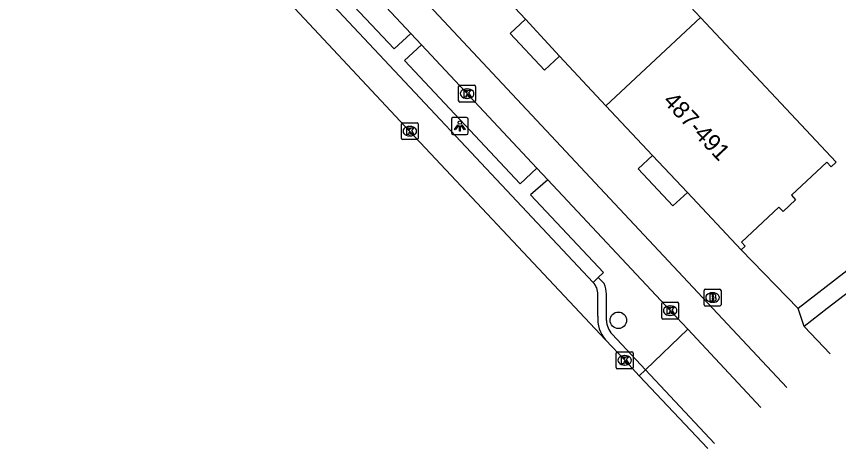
# Model space of a CAD drawing. Extents: x 163150 to 163546, y 380933 to 381635.
# Drawn here: x 163386.17 to 163434.69, y 380933.37 to 380958.88 of the extents above; entities that cross this region are included whole.
import ezdxf

# ---------------------------------------------------------------- set-up
doc = ezdxf.new("R2010")
doc.units = 0
for name, color, linetype in [('IMGEO_Berm_open', 7, 'Continuous'), ('IMGEO_Boom', 7, 'Continuous'), ('IMGEO_Brandkraan', 7, 'Continuous'), ('IMGEO_Fietspad_gesloten', 7, 'Continuous'), ('IMGEO_Kolk', 7, 'Continuous'), ('IMGEO_Lichtpunt', 7, 'Continuous'), ('IMGEO_Pand', 7, 'Continuous'), ('IMGEO_Pand_nummerreeks', 7, 'Continuous'), ('IMGEO_Parkeervlak_open', 7, 'Continuous'), ('IMGEO_Rijbaan_lokaal_gesloten', 7, 'Continuous'), ('IMGEO_Rijbaan_lokaal_open', 7, 'Continuous'), ('IMGEO_Voetpad_open', 7, 'Continuous')]:
    doc.layers.add(name, color=color, linetype=linetype)

msp = doc.modelspace()

# ---------------------------------------------------------------- linework, layer by layer
at = {"layer": 'IMGEO_Berm_open'}
for points in [[(163420.849, 380943.107), (163420.507, 380943.471)], [(163420.994, 380940.929), (163420.99, 380942.488)], [(163423.287, 380938.012), (163421.324, 380940.118)], [(163425.785, 380940.419), (163423.287, 380938.012)]]:
    msp.add_lwpolyline(points, dxfattribs=at)
for centre, radius, start, end in [((163419.464, 380942.466), 1.526, 0.8263, 24.8383), ((163422.245, 380940.965), 1.251, 181.6608, 222.6225)]:
    msp.add_arc(centre, radius, start, end, dxfattribs=at)
at = {"layer": 'IMGEO_Boom'}
msp.add_circle((163421.693, 380940.944), 0.489, dxfattribs=at)
at = {"layer": 'IMGEO_Brandkraan'}
for p, q in [((163426.753, 380941.86), (163426.753, 380942.712)), ((163426.828, 380942.786), (163427.68, 380942.786)), ((163427.241, 380942.566), (163427.266, 380942.566)), ((163427.754, 380942.712), (163427.754, 380941.86)), ((163427.264, 380942.006), (163427.239, 380942.006)), ((163427.68, 380941.786), (163426.828, 380941.786))]:
    msp.add_line(p, q, dxfattribs=at)
for points in [[(163426.753, 380941.86), (163426.753, 380942.712)], [(163426.828, 380942.786), (163427.68, 380942.786)], [(163427.101, 380942.486), (163427.101, 380942.086), (163427.314, 380942.086)], [(163427.332, 380942.486), (163427.101, 380942.486)], [(163427.754, 380942.712), (163427.754, 380941.86)], [(163427.28, 380942.405), (163427.226, 380942.405), (163427.226, 380942.329)], [(163427.226, 380942.329), (163427.279, 380942.329)], [(163427.288, 380942.253), (163427.226, 380942.253), (163427.226, 380942.172)], [(163427.226, 380942.172), (163427.288, 380942.172)], [(163427.68, 380941.786), (163426.828, 380941.786)]]:
    msp.add_lwpolyline(points, dxfattribs=at)
for centre, radius, start, end in [((163426.83, 380942.71), 0.0765, 91.552, 178.448), ((163426.83, 380942.71), 0.0765, 91.552, 178.448), ((163427.336, 380942.341), 0.145, 59.4692, 91.5367), ((163427.361, 380942.388), 0.0922, 285.5137, 58.1501), ((163427.678, 380942.71), 0.0765, 1.552, 88.448), ((163427.678, 380942.71), 0.0765, 1.552, 88.448), ((163427.281, 380942.367), 0.0379, 267.8285, 90.9355), ((163427.289, 380942.212), 0.0404, 269.8759, 90.5077), ((163427.32, 380942.337), 0.251, 268.6676, 293.5347), ((163427.366, 380942.196), 0.105, 301.3115, 78.989), ((163426.83, 380941.862), 0.0765, 181.552, 268.448), ((163426.83, 380941.862), 0.0765, 181.552, 268.448), ((163427.678, 380941.862), 0.0765, 271.552, 358.448), ((163427.678, 380941.862), 0.0765, 271.552, 358.448)]:
    msp.add_arc(centre, radius, start, end, dxfattribs=at)
for centre, major_axis, ratio, start_param, end_param in [((163427.24, 380942.286), (-0.387, 0.002), 0.722429, 4.712389, 7.853982), ((163427.265, 380942.286), (-0.39, 0.002), 0.717154, 1.570796, 4.712389)]:
    msp.add_ellipse(centre, major_axis=major_axis, ratio=ratio, start_param=start_param, end_param=end_param, dxfattribs=at)
at = {"layer": 'IMGEO_Fietspad_gesloten'}
for points in [[(163386.168, 380985.564), (163389.734, 380981.756), (163426.381, 380942.59), (163431.634, 380936.983)], [(163397.363, 380970.77), (163403.894, 380963.808), (163409.449, 380957.871)], [(163409.449, 380957.871), (163410.082, 380957.193)], [(163410.082, 380957.193), (163416.881, 380949.928)], [(163416.881, 380949.928), (163417.524, 380949.241)], [(163417.524, 380949.241), (163424.784, 380941.484), (163425.785, 380940.419)], [(163430.106, 380935.8), (163425.785, 380940.419)]]:
    msp.add_lwpolyline(points, dxfattribs=at)
at = {"layer": 'IMGEO_Kolk'}
for p, q in [((163412.266, 380953.895), (163412.266, 380954.747)), ((163412.341, 380954.821), (163413.193, 380954.821)), ((163412.754, 380954.601), (163412.779, 380954.601)), ((163413.267, 380954.747), (163413.267, 380953.895)), ((163413.193, 380953.821), (163412.341, 380953.821)), ((163412.777, 380954.041), (163412.752, 380954.041)), ((163408.886, 380951.679), (163408.886, 380952.531)), ((163408.961, 380952.605), (163409.813, 380952.605)), ((163409.374, 380952.385), (163409.399, 380952.385)), ((163409.887, 380952.531), (163409.887, 380951.679)), ((163409.397, 380951.825), (163409.372, 380951.825)), ((163409.813, 380951.605), (163408.961, 380951.605)), ((163424.327, 380942.016), (163425.179, 380942.016)), ((163424.252, 380941.09), (163424.252, 380941.942)), ((163424.74, 380941.796), (163424.765, 380941.796)), ((163425.253, 380941.942), (163425.253, 380941.09)), ((163425.179, 380941.016), (163424.327, 380941.016)), ((163424.763, 380941.236), (163424.738, 380941.236)), ((163421.642, 380939.083), (163422.494, 380939.083)), ((163421.567, 380938.157), (163421.567, 380939.009)), ((163422.055, 380938.863), (163422.08, 380938.863)), ((163422.568, 380939.009), (163422.568, 380938.157)), ((163422.494, 380938.083), (163421.642, 380938.083)), ((163422.078, 380938.303), (163422.053, 380938.303))]:
    msp.add_line(p, q, dxfattribs=at)
for points in [[(163412.266, 380953.895), (163412.266, 380954.747)], [(163412.341, 380954.821), (163413.193, 380954.821)], [(163413.267, 380954.747), (163413.267, 380953.895)], [(163412.587, 380954.521), (163412.71, 380954.521), (163412.71, 380954.37), (163412.84, 380954.521), (163413.004, 380954.521), (163412.858, 380954.37), (163413.011, 380954.121), (163412.859, 380954.121), (163412.774, 380954.285), (163412.71, 380954.218), (163412.71, 380954.121), (163412.587, 380954.121), (163412.587, 380954.521)], [(163413.193, 380953.821), (163412.341, 380953.821)], [(163408.886, 380951.679), (163408.886, 380952.531)], [(163408.961, 380952.605), (163409.813, 380952.605)], [(163409.207, 380952.305), (163409.33, 380952.305), (163409.33, 380952.154), (163409.46, 380952.305), (163409.624, 380952.305), (163409.478, 380952.154), (163409.631, 380951.905), (163409.479, 380951.905), (163409.394, 380952.069), (163409.33, 380952.002), (163409.33, 380951.905), (163409.207, 380951.905), (163409.207, 380952.305)], [(163409.887, 380952.531), (163409.887, 380951.679)], [(163409.813, 380951.605), (163408.961, 380951.605)], [(163424.327, 380942.016), (163425.179, 380942.016)], [(163424.252, 380941.09), (163424.252, 380941.942)], [(163424.573, 380941.716), (163424.696, 380941.716), (163424.696, 380941.565), (163424.826, 380941.716), (163424.99, 380941.716), (163424.844, 380941.565), (163424.997, 380941.316), (163424.845, 380941.316), (163424.76, 380941.48), (163424.696, 380941.413), (163424.696, 380941.316), (163424.573, 380941.316), (163424.573, 380941.716)], [(163425.253, 380941.942), (163425.253, 380941.09)], [(163425.179, 380941.016), (163424.327, 380941.016)], [(163421.642, 380939.083), (163422.494, 380939.083)], [(163421.567, 380938.157), (163421.567, 380939.009)], [(163421.888, 380938.783), (163422.011, 380938.783), (163422.011, 380938.632), (163422.141, 380938.783), (163422.305, 380938.783), (163422.159, 380938.632), (163422.312, 380938.383), (163422.16, 380938.383), (163422.075, 380938.547), (163422.011, 380938.48), (163422.011, 380938.383), (163421.888, 380938.383), (163421.888, 380938.783)], [(163422.568, 380939.009), (163422.568, 380938.157)], [(163422.494, 380938.083), (163421.642, 380938.083)]]:
    msp.add_lwpolyline(points, dxfattribs=at)
for centre, start, end in [((163412.343, 380954.745), 91.552, 178.448), ((163412.343, 380954.745), 91.552, 178.448), ((163413.191, 380954.745), 1.552, 88.448), ((163413.191, 380954.745), 1.552, 88.448), ((163412.343, 380953.897), 181.552, 268.448), ((163412.343, 380953.897), 181.552, 268.448), ((163413.191, 380953.897), 271.552, 358.448), ((163413.191, 380953.897), 271.552, 358.448), ((163408.963, 380952.529), 91.552, 178.448), ((163408.963, 380952.529), 91.552, 178.448), ((163409.811, 380952.529), 1.552, 88.448), ((163409.811, 380952.529), 1.552, 88.448), ((163408.963, 380951.681), 181.552, 268.448), ((163408.963, 380951.681), 181.552, 268.448), ((163409.811, 380951.681), 271.552, 358.448), ((163409.811, 380951.681), 271.552, 358.448), ((163424.329, 380941.94), 91.552, 178.448), ((163424.329, 380941.94), 91.552, 178.448), ((163425.177, 380941.94), 1.552, 88.448), ((163425.177, 380941.94), 1.552, 88.448), ((163424.329, 380941.092), 181.552, 268.448), ((163424.329, 380941.092), 181.552, 268.448), ((163425.177, 380941.092), 271.552, 358.448), ((163425.177, 380941.092), 271.552, 358.448), ((163421.644, 380939.007), 91.552, 178.448), ((163421.644, 380939.007), 91.552, 178.448), ((163422.492, 380939.007), 1.552, 88.448), ((163422.492, 380939.007), 1.552, 88.448), ((163421.644, 380938.159), 181.552, 268.448), ((163421.644, 380938.159), 181.552, 268.448), ((163422.492, 380938.159), 271.552, 358.448), ((163422.492, 380938.159), 271.552, 358.448)]:
    msp.add_arc(centre, 0.0765, start, end, dxfattribs=at)
for centre, major_axis, ratio, start_param, end_param in [((163412.753, 380954.321), (-0.387, 0.002), 0.722429, 4.712389, 7.853982), ((163412.778, 380954.321), (-0.39, 0.002), 0.717154, 1.570796, 4.712389), ((163409.373, 380952.105), (-0.387, 0.002), 0.722429, 4.712389, 7.853982), ((163409.398, 380952.105), (-0.39, 0.002), 0.717154, 1.570796, 4.712389), ((163424.739, 380941.516), (-0.387, 0.002), 0.722429, 4.712389, 7.853982), ((163424.764, 380941.516), (-0.39, 0.002), 0.717154, 1.570796, 4.712389), ((163422.054, 380938.583), (-0.387, 0.002), 0.722429, 4.712389, 7.853982), ((163422.079, 380938.583), (-0.39, 0.002), 0.717154, 1.570796, 4.712389)]:
    msp.add_ellipse(centre, major_axis=major_axis, ratio=ratio, start_param=start_param, end_param=end_param, dxfattribs=at)
at = {"layer": 'IMGEO_Lichtpunt'}
for p, q in [((163411.838, 380952.811), (163411.838, 380952.004)), ((163411.838, 380952.811), (163411.838, 380952.004)), ((163412.74, 380952.906), (163411.932, 380952.906)), ((163412.74, 380952.906), (163411.932, 380952.906)), ((163412.834, 380952.004), (163412.834, 380952.811)), ((163412.834, 380952.004), (163412.834, 380952.811)), ((163411.932, 380951.91), (163412.74, 380951.91)), ((163411.932, 380951.91), (163412.74, 380951.91))]:
    msp.add_line(p, q, dxfattribs=at)
for points in [[(163412.212, 380952.475), (163412.251, 380952.447), (163412.063, 380952.185), (163412.025, 380952.212), (163412.212, 380952.475)], [(163412.314, 380952.427), (163412.361, 380952.427), (163412.361, 380952.105), (163412.314, 380952.105), (163412.314, 380952.427)], [(163412.424, 380952.447), (163412.462, 380952.474), (163412.649, 380952.212), (163412.61, 380952.184), (163412.424, 380952.447)]]:
    msp.add_lwpolyline(points, dxfattribs=at)
msp.add_circle((163412.337, 380952.609), 0.0994, dxfattribs=at)
for centre, start, end in [((163411.932, 380952.811), 90, 180), ((163411.932, 380952.811), 90, 180), ((163412.74, 380952.811), 0, 90), ((163412.74, 380952.811), 0, 90), ((163411.932, 380952.004), 180, 270), ((163411.932, 380952.004), 180, 270), ((163412.74, 380952.004), 270, 0), ((163412.74, 380952.004), 270, 360)]:
    msp.add_arc(centre, 0.0946, start, end, dxfattribs=at)
at = {"layer": 'IMGEO_Pand'}
for points in [[(163418.578, 380967.324), (163426.542, 380958.821)], [(163416.214, 380958.725), (163413.028, 380962.127)], [(163416.214, 380958.725), (163418.215, 380956.53)], [(163426.542, 380958.821), (163420.964, 380953.595)], [(163426.542, 380958.821), (163434.543, 380950.278), (163434.254, 380950.007), (163433.995, 380950.283), (163431.905, 380948.325), (163432.157, 380948.056), (163431.414, 380947.36), (163431.171, 380947.619), (163428.956, 380945.545), (163429.175, 380945.312), (163428.949, 380945.1)], [(163420.964, 380953.595), (163418.215, 380956.53)], [(163423.712, 380950.661), (163420.964, 380953.595)], [(163423.712, 380950.661), (163425.769, 380948.495)], [(163428.949, 380945.1), (163425.769, 380948.495)]]:
    msp.add_lwpolyline(points, dxfattribs=at)
at = {"layer": 'IMGEO_Parkeervlak_open'}
msp.add_lwpolyline([(163420.488, 380941.19), (163420.49, 380942.47)], dxfattribs=at)
for centre, radius, start, end in [((163419.482, 380942.473), 1.008, 359.8069, 44.6535), ((163422.312, 380941.012), 1.833, 174.4328, 221.5718)]:
    msp.add_arc(centre, radius, start, end, dxfattribs=at)
at = {"layer": 'IMGEO_Rijbaan_lokaal_gesloten'}
for points in [[(163420.941, 380939.796), (163409.396, 380952.093), (163401.186, 380960.886), (163388.886, 380973.983)], [(163422.924, 380937.67), (163422.094, 380938.572), (163420.941, 380939.796)], [(163422.924, 380937.67), (163426.972, 380933.374)]]:
    msp.add_lwpolyline(points, dxfattribs=at)
at = {"layer": 'IMGEO_Rijbaan_lokaal_open'}
for points in [[(163438.866, 380945.378), (163438.606, 380945.179), (163435.626, 380942.868), (163435.012, 380942.401), (163434.022, 380941.647), (163432.664, 380940.587)], [(163432.664, 380940.587), (163434.19, 380938.962)]]:
    msp.add_lwpolyline(points, dxfattribs=at)
at = {"layer": 'IMGEO_Voetpad_open'}
for points in [[(163409.449, 380957.871), (163408.47, 380956.96), (163403.722, 380961.996), (163403.386, 380961.713)], [(163420.199, 380943.182), (163403.062, 380961.441)], [(163418.215, 380956.53), (163417.341, 380955.711), (163415.311, 380957.879), (163416.214, 380958.725)], [(163416.881, 380949.928), (163415.898, 380949.006), (163409.065, 380956.268), (163410.082, 380957.193)], [(163451.173, 380956.232), (163432.3, 380941.64)], [(163425.769, 380948.495), (163424.914, 380947.695), (163422.872, 380949.875), (163423.712, 380950.661)], [(163417.524, 380949.241), (163416.512, 380948.344), (163420.811, 380943.757), (163420.507, 380943.471)], [(163432.3, 380941.64), (163428.949, 380945.1)], [(163420.507, 380943.471), (163420.199, 380943.182)], [(163432.664, 380940.587), (163432.3, 380941.64)], [(163423.287, 380938.012), (163422.924, 380937.67)], [(163423.287, 380938.012), (163427.369, 380933.681)]]:
    msp.add_lwpolyline(points, dxfattribs=at)

# ---------------------------------------------------------------- texts
at = {"layer": 'IMGEO_Pand_nummerreeks'}
msp.add_text('487-491', height=1, rotation=313.3054, dxfattribs=at).set_placement((163424.281, 380953.844))

doc.saveas('drawing.dxf')
